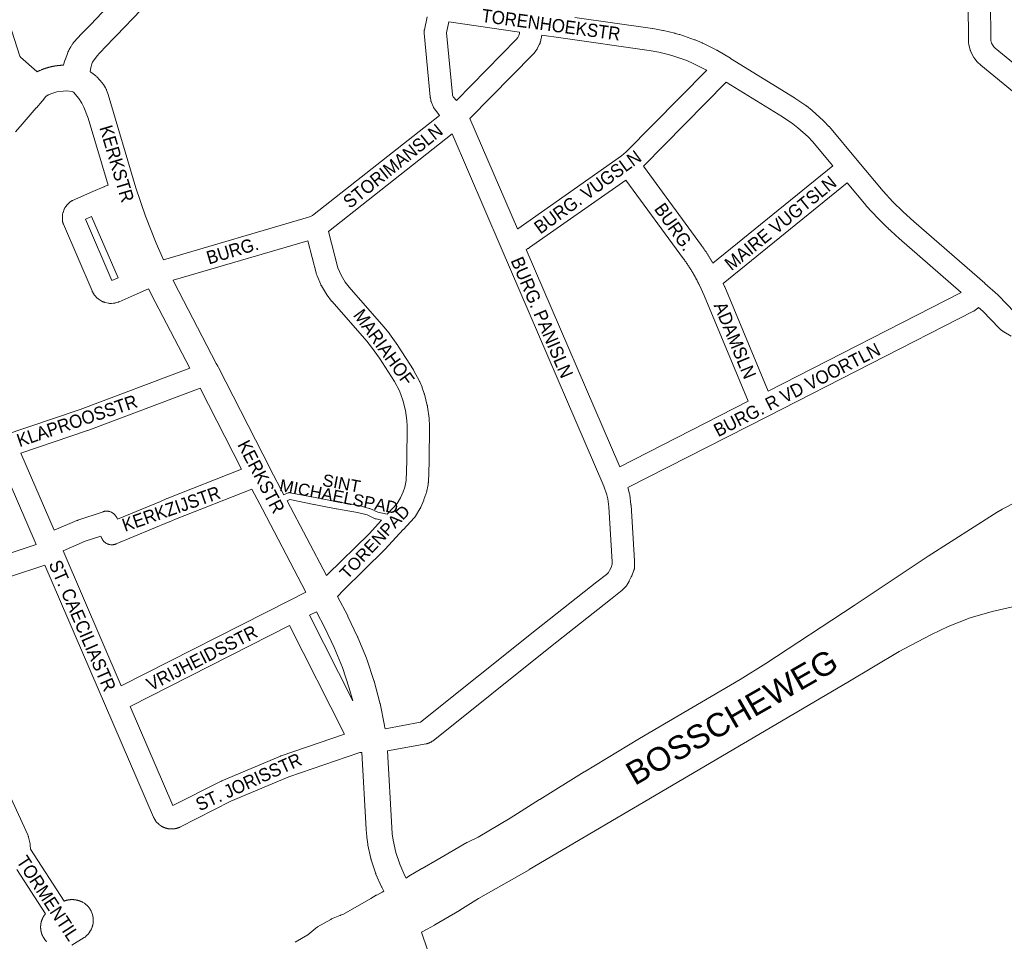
# Model space of a CAD drawing. Header units: metres. Extents: x 123819 to 142731, y 393440 to 405763.
# Tile 288 of 346: x 137522 to 138096, y 398385 to 398923. Entities that reach past the tile are written whole.
import ezdxf
from ezdxf.enums import TextEntityAlignment as Align

# ---------------------------------------------------------------- set-up
doc = ezdxf.new("R2010")
doc.units = ezdxf.units.M
doc.header["$MEASUREMENT"] = 0
for name, color, linetype, lineweight in [('gs-anno-wegen algemeen tekst', 7, 'Continuous', 0), ('gs-knt-aanvullende hoofdweg', 7, 'Continuous', 0), ('gs-knt-hoofdweg', 7, 'Continuous', 0), ('gs-knt-paden', 7, 'Continuous', 0), ('gs-knt-wegen algemeen', 7, 'Continuous', 0)]:
    doc.layers.add(name, color=color, linetype=linetype, lineweight=lineweight)
doc.styles.add('Style-Arial', font='arial.ttf')

msp = doc.modelspace()

# ---------------------------------------------------------------- linework, layer by layer
at = {"layer": 'gs-knt-aanvullende hoofdweg', "color": 7, "linetype": 'Continuous', "flags": 128}
for points in [[(137644.09, 398983.58), (137606.85, 398943.78), (137605.71, 398942.53), (137592.63, 398928.24), (137592.63, 398928.23), (137592.52, 398928.12), (137578.37, 398913.3), (137578.2, 398913.12), (137576.65, 398911.6), (137568.46, 398903.1), (137567.07, 398901.51), (137564.45, 398897.72), (137563.93, 398896.76), (137563.43, 398894.41), (137562.97, 398892.26)], [(137547.39, 398895.99), (137547.48, 398896.29), (137548.34, 398898.7), (137548.56, 398899.3), (137548.59, 398899.41), (137548.66, 398899.58), (137549.87, 398902.83), (137549.91, 398902.99), (137549.92, 398903.05), (137550, 398903.32), (137550.02, 398903.38), (137550.04, 398903.42), (137550.07, 398903.51), (137550.11, 398903.64), (137550.14, 398903.73), (137550.17, 398903.8), (137550.2, 398903.86), (137550.23, 398903.95), (137550.28, 398904.07), (137550.32, 398904.16), (137550.34, 398904.21), (137550.37, 398904.26), (137550.49, 398904.52), (137550.52, 398904.57), (137550.62, 398904.75), (137550.77, 398905.05), (137551.68, 398906.76), (137551.89, 398907.11), (137552.11, 398907.46), (137552.35, 398907.79), (137552.47, 398907.95), (137552.69, 398908.33), (137552.86, 398908.61), (137552.91, 398908.68), (137553.05, 398908.89), (137553.1, 398908.96), (137553.14, 398909.02), (137553.18, 398909.07), (137553.24, 398909.15), (137553.34, 398909.28), (137553.4, 398909.34), (137553.42, 398909.37), (137553.45, 398909.41), (137553.66, 398909.65), (137557.7, 398914.03), (137557.83, 398914.17), (137557.96, 398914.3), (137563.23, 398919.47), (137600.35, 398959)], [(137532.09, 398892.18), (137532.11, 398892.19), (137532.74, 398892.48), (137532.89, 398892.56), (137533.05, 398892.63), (137533.09, 398892.65), (137533.2, 398892.7), (137533.28, 398892.73), (137533.36, 398892.77), (137533.47, 398892.82), (137533.51, 398892.84), (137533.65, 398892.9), (137533.67, 398892.91), (137533.83, 398892.98), (137534.3, 398893.19), (137534.59, 398893.31), (137534.62, 398893.33), (137534.88, 398893.42), (137534.95, 398893.45), (137535.25, 398893.56), (137535.41, 398893.62), (137535.52, 398893.66), (137535.57, 398893.68), (137535.68, 398893.73), (137535.72, 398893.74), (137535.84, 398893.79), (137535.88, 398893.8), (137536.01, 398893.85), (137536.05, 398893.86), (137536.17, 398893.91), (137536.21, 398893.92), (137536.34, 398893.96), (137536.37, 398893.97), (137536.5, 398894.02), (137536.53, 398894.03), (137536.67, 398894.08), (137536.69, 398894.08), (137536.83, 398894.13), (137536.85, 398894.14), (137537, 398894.19), (137537.01, 398894.19), (137537.17, 398894.24), (137537.17, 398894.24), (137537.33, 398894.29), (137537.34, 398894.3), (137537.5, 398894.35), (137537.66, 398894.4), (137537.66, 398894.4), (137537.83, 398894.45), (137537.83, 398894.45), (137537.99, 398894.5), (137538, 398894.5), (137538.15, 398894.55), (137538.17, 398894.55), (137538.32, 398894.59), (137538.33, 398894.6), (137538.48, 398894.64), (137538.5, 398894.65), (137538.64, 398894.69), (137538.67, 398894.69), (137538.81, 398894.73), (137538.84, 398894.74), (137538.97, 398894.77), (137539.01, 398894.78), (137539.14, 398894.82), (137539.18, 398894.83), (137539.3, 398894.86), (137539.35, 398894.87), (137539.47, 398894.9), (137539.51, 398894.91), (137539.63, 398894.94), (137539.68, 398894.96), (137539.8, 398894.98), (137539.85, 398895), (137539.97, 398895.02), (137540.02, 398895.04), (137540.13, 398895.06), (137540.19, 398895.08), (137540.29, 398895.1), (137540.3, 398895.1), (137540.3, 398895.1), (137540.36, 398895.12), (137540.37, 398895.12), (137540.46, 398895.14), (137540.51, 398895.15), (137540.63, 398895.18), (137540.76, 398895.2), (137540.8, 398895.21), (137540.88, 398895.23), (137540.96, 398895.25), (137541, 398895.25), (137541.13, 398895.28), (137541.13, 398895.28), (137541.25, 398895.3), (137541.3, 398895.31), (137541.37, 398895.33), (137541.47, 398895.35), (137541.5, 398895.35), (137541.62, 398895.38), (137541.63, 398895.38), (137541.75, 398895.4), (137541.8, 398895.41), (137541.87, 398895.42), (137541.97, 398895.44), (137542, 398895.45), (137542.12, 398895.47), (137542.14, 398895.47), (137542.25, 398895.49), (137542.3, 398895.5), (137542.37, 398895.51), (137542.47, 398895.53), (137542.5, 398895.53), (137542.62, 398895.55), (137542.64, 398895.55), (137542.75, 398895.57), (137542.81, 398895.58), (137542.87, 398895.59), (137542.98, 398895.61), (137543, 398895.61), (137543.12, 398895.63), (137543.15, 398895.63), (137543.25, 398895.64), (137543.32, 398895.65), (137543.37, 398895.66), (137543.49, 398895.68), (137543.5, 398895.68), (137543.62, 398895.7), (137543.65, 398895.7), (137543.75, 398895.71), (137543.82, 398895.72), (137543.87, 398895.73), (137543.99, 398895.74), (137544, 398895.74), (137544.12, 398895.76), (137544.16, 398895.76), (137544.25, 398895.77), (137544.33, 398895.78), (137544.38, 398895.79), (137544.5, 398895.8), (137544.63, 398895.81), (137544.67, 398895.82), (137544.75, 398895.83), (137544.84, 398895.84), (137544.88, 398895.84), (137545.01, 398895.85), (137545.01, 398895.85), (137545.13, 398895.86), (137545.18, 398895.87), (137545.26, 398895.87), (137545.35, 398895.88), (137545.38, 398895.88), (137545.51, 398895.89), (137545.52, 398895.9), (137545.64, 398895.9), (137545.69, 398895.91), (137545.76, 398895.91), (137545.86, 398895.92), (137545.89, 398895.92), (137546.01, 398895.93), (137546.03, 398895.93), (137546.14, 398895.94), (137546.2, 398895.94), (137546.27, 398895.95), (137546.37, 398895.95), (137546.39, 398895.95), (137546.52, 398895.96), (137546.54, 398895.96), (137546.65, 398895.97), (137546.71, 398895.97), (137546.77, 398895.97), (137546.88, 398895.98), (137546.9, 398895.98), (137547.02, 398895.98), (137547.05, 398895.98), (137547.15, 398895.99), (137547.22, 398895.99), (137547.28, 398895.99), (137547.39, 398895.99)], [(137562.97, 398892.26), (137563.04, 398892.22), (137563.08, 398892.19), (137563.12, 398892.17), (137563.36, 398892.02), (137563.41, 398891.98), (137563.68, 398891.8), (137563.7, 398891.78), (137563.98, 398891.57), (137566.32, 398889.7), (137566.61, 398889.46), (137566.88, 398889.2), (137567.14, 398888.93), (137568.45, 398887.51), (137568.6, 398887.35), (137568.6, 398887.35), (137568.6, 398887.35)], [(137568.6, 398887.35), (137570, 398885.73), (137570.26, 398885.42), (137570.5, 398885.09), (137570.73, 398884.75), (137571.95, 398882.76), (137572.15, 398882.43), (137572.32, 398882.09), (137572.48, 398881.74), (137572.62, 398881.39), (137573.33, 398879.43), (137573.48, 398879), (137589.7, 398824.47), (137589.71, 398824.46), (137595.4, 398807.91), (137601.49, 398792.27), (137605.8, 398782.54)], [(137552.6, 398880.59), (137552.53, 398880.6), (137549.28, 398880.95), (137547.33, 398880.94), (137543.66, 398880.44), (137540.1, 398879.33), (137540.08, 398879.32), (137540.07, 398879.31), (137538.92, 398878.79), (137538.92, 398878.79), (137538.84, 398878.75), (137538.77, 398878.71), (137538.75, 398878.7), (137538.66, 398878.66), (137538.61, 398878.63), (137537.14, 398877.75), (137535.2, 398875.29), (137535.02, 398875.07), (137531.71, 398871.17), (137531.63, 398871.08), (137523.31, 398861.6), (137519.56, 398857.15)], [(137573.55, 398826.01), (137561.79, 398865.03), (137559.29, 398871.43), (137558.19, 398873.92), (137556.47, 398876.59), (137553.35, 398880.27), (137552.93, 398880.46), (137552.6, 398880.59)], [(137611.38, 398770.61), (137612.03, 398769.28), (137636.53, 398722.14), (137636.54, 398722.12), (137637.4, 398720.48), (137637.42, 398720.44), (137637.8, 398719.68), (137637.81, 398719.67), (137637.82, 398719.64), (137668, 398660.73), (137668.02, 398660.7), (137675.96, 398645.55)], [(137621.06, 398719.32), (137598.65, 398762.44), (137598.56, 398762.63), (137597.13, 398765.57)], [(137651.32, 398660.36), (137627.08, 398707.68)], [(137688.87, 398588.79), (137663.47, 398637.02), (137663.47, 398637.02), (137657.31, 398648.72)], [(137677.83, 398641.98), (137700.82, 398598.37)], [(137707.24, 398586.16), (137713.21, 398574.9), (137713.35, 398574.61), (137719, 398562.76), (137719.09, 398562.56), (137719.18, 398562.34), (137724.09, 398550.17), (137724.17, 398549.96), (137724.25, 398549.74), (137728.41, 398537.3), (137728.48, 398537.08), (137728.54, 398536.86), (137731.94, 398524.18), (137731.99, 398523.96), (137732.04, 398523.73), (137734.66, 398510.87), (137734.69, 398510.69), (137734.72, 398510.53), (137734.72, 398510.51), (137734.94, 398509.1)], [(137716.09, 398525.28), (137714.09, 398532.75), (137710.08, 398544.77), (137705.34, 398556.51), (137699.86, 398568.01), (137694.95, 398577.28)], [(137734.32, 398414.35), (137733.22, 398416.33), (137733.06, 398416.63), (137732.92, 398416.94), (137729.67, 398424.31), (137729.58, 398424.54), (137729.54, 398424.62), (137729.53, 398424.65), (137729.49, 398424.77), (137729.41, 398425.01), (137726.91, 398432.66), (137726.83, 398432.9), (137726.81, 398432.98), (137726.8, 398433.02), (137726.79, 398433.06), (137726.77, 398433.14), (137726.71, 398433.38), (137724.98, 398441.24), (137724.93, 398441.52), (137724.89, 398441.79), (137724.32, 398445.78), (137724.29, 398445.97), (137724.27, 398446.15), (137723.9, 398450.16), (137723.88, 398450.43), (137721.35, 398495.24)], [(137736.35, 398496.12), (137738.87, 398451.41), (137739.21, 398447.72), (137739.72, 398444.19), (137741.3, 398436.97), (137743.57, 398430.02), (137746.53, 398423.31), (137747.23, 398422.03)]]:
    msp.add_lwpolyline(points, dxfattribs=at)
at = {"layer": 'gs-knt-hoofdweg', "color": 7, "linetype": 'Continuous', "flags": 128}
for points in [[(137747.23, 398422.03), (137748.91, 398423.02), (137756.37, 398427.51), (137756.53, 398427.6), (137765.38, 398432.6), (137782.69, 398442.65), (137782.93, 398442.79), (137783.17, 398442.91), (137789.26, 398445.8), (137807.89, 398456.97), (137825.11, 398467.87), (137825.19, 398467.91), (137851.14, 398483.87), (137851.18, 398483.9), (137883.31, 398503.29), (137883.37, 398503.33), (137941.96, 398537.81), (137956.97, 398547.18), (138008.56, 398580.94), (138051.6, 398609.63), (138051.7, 398609.69), (138091.86, 398635.43), (138092.02, 398635.53), (138092.18, 398635.62), (138094.62, 398636.99), (138094.82, 398637.1), (138110.69, 398645.31)], [(138151.68, 398574.86), (138130.34, 398581.7), (138119.98, 398583.04), (138113.78, 398582.47), (138101.74, 398580.37), (138088.88, 398577.4), (138076.17, 398573.69), (138063.32, 398568.77), (138053.62, 398564.08), (138041.33, 398557.6), (138034.79, 398554.02), (138004.82, 398536.22), (138004.8, 398536.21), (137819.06, 398426.92), (137818.97, 398426.86), (137789.42, 398410.1), (137778.58, 398403.24), (137778.38, 398403.12), (137763.93, 398394.67), (137763.76, 398394.57), (137759.48, 398392.24), (137756.29, 398390.5)], [(137682.65, 398384.65), (137689.97, 398388.88), (137692.37, 398390.91), (137694.68, 398392.86), (137694.9, 398393.04), (137695.14, 398393.22), (137695.38, 398393.38), (137695.63, 398393.53), (137703.27, 398397.93), (137703.49, 398398.05), (137703.72, 398398.17), (137703.96, 398398.27), (137704.63, 398398.56), (137704.7, 398398.59), (137708.68, 398400.24), (137708.71, 398400.25), (137708.98, 398400.35), (137709.01, 398400.36), (137710.8, 398401), (137726.66, 398410.16), (137726.67, 398410.16), (137729.77, 398411.94), (137729.92, 398412.03), (137730.08, 398412.11), (137733.34, 398413.76), (137734.32, 398414.35)]]:
    msp.add_lwpolyline(points, dxfattribs=at)
at = {"layer": 'gs-knt-paden', "color": 7, "linetype": 'Continuous', "flags": 128}
for points in [[(137675.96, 398645.55), (137678.53, 398646.61), (137678.62, 398646.65), (137678.71, 398646.68), (137678.81, 398646.7), (137678.9, 398646.73), (137679, 398646.74), (137679.1, 398646.75), (137679.19, 398646.76), (137679.29, 398646.76), (137679.39, 398646.76), (137679.49, 398646.75), (137679.59, 398646.74), (137679.68, 398646.73), (137694.31, 398643.83), (137698.4, 398643.08)], [(137732.97, 398630.75), (137729.73, 398631.4), (137729.64, 398631.42), (137729.55, 398631.45), (137729.45, 398631.47), (137729.36, 398631.51), (137729.28, 398631.55), (137724.55, 398633.75), (137718.97, 398635.25), (137706.6, 398637.35), (137706.54, 398637.36), (137697.62, 398639.13), (137693.57, 398639.88), (137693.54, 398639.88), (137679.5, 398642.66), (137677.83, 398641.98)], [(137698.4, 398643.08), (137707.3, 398641.3), (137719.74, 398639.2), (137719.84, 398639.18), (137719.93, 398639.16), (137725.76, 398637.58), (137725.84, 398637.56), (137725.93, 398637.53), (137726.01, 398637.5), (137726.08, 398637.46), (137730.75, 398635.29), (137736.17, 398634.22)]]:
    msp.add_lwpolyline(points, dxfattribs=at)
at = {"layer": 'gs-knt-wegen algemeen', "color": 7, "linetype": 'Continuous', "flags": 128}
for points in [[(137486.3, 399017.98), (137487.55, 399011.51), (137489.42, 399005.48), (137511.27, 398934.98), (137522.07, 398901.27), (137522.2, 398901.04), (137522.42, 398900.76), (137531.97, 398892.29), (137532.09, 398892.18)], [(138173.43, 398821.27), (138082.26, 398896.04), (138082.09, 398896.19), (138081.92, 398896.34), (138080.58, 398897.61), (138080.38, 398897.81), (138080.18, 398898.02), (138080, 398898.23), (138078.97, 398899.5), (138078.79, 398899.73), (138078.61, 398899.98), (138078.45, 398900.23), (138078.3, 398900.49), (138076.75, 398903.34), (138076.63, 398903.58), (138076.52, 398903.82), (138076.41, 398904.07), (138076.32, 398904.32), (138076.24, 398904.57), (138076.17, 398904.83), (138075.35, 398907.97), (138075.28, 398908.28), (138075.22, 398908.59), (138075.18, 398908.91), (138075.16, 398909.23), (138075.15, 398909.54), (138074.54, 398979.98)], [(138087.56, 398980.49), (138088.16, 398910.46), (138088.57, 398908.86), (138089.45, 398907.25), (138089.83, 398906.78), (138090.7, 398905.96), (138181.76, 398831.28)], [(137766.76, 398866.67), (137763.92, 398870.32), (137763.75, 398870.55), (137763.58, 398870.79), (137763.43, 398871.04), (137763.29, 398871.29), (137763.16, 398871.55), (137763.05, 398871.82), (137762.02, 398874.29), (137761.91, 398874.56), (137761.82, 398874.83), (137761.74, 398875.11), (137761.67, 398875.4), (137761.62, 398875.68), (137761.39, 398877.01), (137761.35, 398877.25), (137761.32, 398877.49), (137757.8, 398914.69), (137757.78, 398914.97), (137757.77, 398915.25), (137757.78, 398915.54), (137757.79, 398915.82), (137757.82, 398916.11), (137757.86, 398916.39), (137757.92, 398916.67), (137759.52, 398924.11)], [(137845.66, 398923.84), (137890.87, 398917.35), (137891.06, 398917.32), (137896.93, 398916.3), (137897.14, 398916.26), (137897.35, 398916.21), (137903.95, 398914.62), (137904.14, 398914.57), (137906.35, 398913.97), (137906.55, 398913.91), (137906.75, 398913.84), (137915.33, 398910.88), (137915.53, 398910.8), (137915.73, 398910.72), (137919.92, 398908.96), (137920.11, 398908.87), (137920.31, 398908.78), (137928.42, 398904.71), (137928.64, 398904.59), (137928.86, 398904.47), (137936.28, 398900), (137936.35, 398899.96), (137973.68, 398876.92), (137973.92, 398876.76), (137980.25, 398872.47), (137980.42, 398872.34), (137980.6, 398872.21), (137983.9, 398869.63), (137984.08, 398869.48), (137984.26, 398869.33), (137990.48, 398863.7), (137990.65, 398863.54), (137990.82, 398863.37), (137993.72, 398860.34), (137993.87, 398860.18), (137994.01, 398860.02), (138010.25, 398840.59), (138025.31, 398822.59), (138031.03, 398816.41), (138037, 398810.49), (138043.23, 398804.83), (138084.66, 398768.8), (138084.72, 398768.75), (138092.25, 398762.04), (138092.43, 398761.87), (138092.6, 398761.7), (138101.97, 398752.02)], [(137772.22, 398921.22), (137770.86, 398914.91), (137774.26, 398878.97), (137774.32, 398878.61), (137774.73, 398877.62), (137776.53, 398875.32)], [(137813.4, 398915.31), (137772.22, 398921.22)], [(137776.53, 398875.32), (137811.7, 398911.18), (137812.42, 398912.1), (137813.05, 398913.35), (137813.29, 398914.4), (137813.4, 398915.31)], [(137826.29, 398913.46), (137826.16, 398912.45), (137826.12, 398912.14), (137826.05, 398911.83), (137825.57, 398909.68), (137825.5, 398909.42), (137825.43, 398909.17), (137825.34, 398908.91), (137825.25, 398908.66), (137825.14, 398908.42), (137825.03, 398908.18), (137823.75, 398905.66), (137823.6, 398905.39), (137823.44, 398905.12), (137823.27, 398904.87), (137823.09, 398904.62), (137821.76, 398902.9), (137821.6, 398902.71), (137821.43, 398902.52), (137821.26, 398902.33), (137821.26, 398902.33), (137821.26, 398902.33), (137784.48, 398864.84)], [(137922.48, 398893.11), (137922.36, 398893.18), (137914.66, 398897.04), (137910.88, 398898.64), (137902.7, 398901.46), (137900.8, 398901.99), (137894.5, 398903.51), (137888.93, 398904.47), (137837.44, 398911.86), (137826.29, 398913.46)], [(137812.15, 398800.58), (137812.29, 398800.64), (137872.89, 398843.16), (137875.54, 398845.51), (137922.48, 398893.11)], [(137933.92, 398886.16), (137885.62, 398837.18)], [(137996.02, 398837.31), (137984.16, 398851.5), (137981.57, 398854.2), (137975.7, 398859.51), (137972.75, 398861.82), (137966.72, 398865.91), (137933.92, 398886.16)], [(137605.8, 398782.54), (137690.39, 398807.38), (137691.8, 398807.91), (137692.61, 398808.34), (137693.63, 398809.05), (137766.76, 398866.67)], [(137784.48, 398864.84), (137812.15, 398800.58)], [(137774.15, 398855.92), (137701.97, 398799.04)], [(137734.94, 398509.1), (137755.62, 398512.88), (137823.33, 398566.96), (137858.35, 398594.76), (137858.44, 398594.83), (137864.03, 398599.11), (137865.18, 398600.26), (137865.85, 398601.35), (137866.74, 398603.11), (137867.46, 398605.01), (137867.46, 398606.37), (137865.39, 398638.41), (137864.81, 398643.2), (137864.22, 398645.51), (137862.54, 398650.6), (137802.76, 398789.45), (137774.15, 398855.92)], [(137885.62, 398837.18), (137919.49, 398790.81), (137919.71, 398790.51), (137919.93, 398790.2), (137920.16, 398789.89), (137920.38, 398789.58), (137920.6, 398789.27), (137920.82, 398788.95), (137921.03, 398788.64), (137921.25, 398788.33), (137921.47, 398788.01), (137921.68, 398787.7), (137921.9, 398787.39), (137922.11, 398787.07), (137922.32, 398786.75), (137922.53, 398786.43), (137922.74, 398786.12), (137922.95, 398785.8), (137923.16, 398785.48), (137923.37, 398785.16), (137923.57, 398784.84), (137923.78, 398784.52), (137923.98, 398784.19), (137924.18, 398783.87), (137924.38, 398783.55), (137924.59, 398783.22), (137924.78, 398782.9), (137924.98, 398782.57), (137925.18, 398782.25), (137925.38, 398781.92), (137925.57, 398781.59), (137925.77, 398781.27), (137925.96, 398780.94), (137926.15, 398780.62)], [(137926.15, 398780.62), (137996.02, 398837.31)], [(137597.13, 398765.57), (137590.5, 398762.66), (137579.97, 398758.08), (137579.73, 398757.98), (137579.49, 398757.89), (137579.24, 398757.81), (137577.99, 398757.44), (137577.72, 398757.36), (137577.45, 398757.3), (137577.17, 398757.25), (137576.9, 398757.21), (137576.62, 398757.18), (137575.57, 398757.1), (137575.26, 398757.09), (137574.95, 398757.08), (137574.64, 398757.1), (137574.33, 398757.13), (137574.02, 398757.17), (137573.72, 398757.23), (137571.68, 398757.66), (137571.38, 398757.73), (137571.08, 398757.82), (137570.79, 398757.92), (137570.5, 398758.03), (137570.21, 398758.16), (137569.94, 398758.3), (137569.67, 398758.46), (137569.41, 398758.62), (137567.68, 398759.79), (137567.42, 398759.97), (137567.18, 398760.16), (137566.94, 398760.36), (137566.72, 398760.57), (137566.5, 398760.8), (137566.3, 398761.03), (137565.63, 398761.84), (137565.44, 398762.08), (137565.26, 398762.33), (137565.09, 398762.59), (137564.93, 398762.86), (137564.43, 398763.78), (137564.28, 398764.06), (137564.15, 398764.35), (137547.43, 398803.3), (137547.32, 398803.58), (137547.22, 398803.86), (137547.14, 398804.15), (137547.06, 398804.44), (137547, 398804.74), (137546.96, 398805.03), (137546.93, 398805.33), (137546.91, 398805.63), (137546.84, 398807.62), (137546.83, 398807.91), (137546.84, 398808.2), (137546.86, 398808.48), (137546.9, 398808.77), (137546.94, 398809.06), (137547, 398809.34), (137547.08, 398809.62), (137547.16, 398809.9), (137547.26, 398810.17), (137547.96, 398812.03), (137548.07, 398812.29), (137548.19, 398812.56), (137548.32, 398812.82), (137548.47, 398813.07), (137548.62, 398813.31), (137548.79, 398813.55), (137548.96, 398813.78), (137549.15, 398814), (137549.34, 398814.21), (137550.72, 398815.65), (137550.94, 398815.88), (137551.18, 398816.09), (137551.43, 398816.29), (137551.69, 398816.48), (137551.95, 398816.66), (137552.23, 398816.82), (137552.51, 398816.97), (137552.8, 398817.11), (137564.55, 398822.29), (137564.58, 398822.3), (137564.6, 398822.31), (137570.93, 398825.04), (137571.11, 398825.11), (137571.28, 398825.18), (137573.55, 398826.01)], [(137875.43, 398829.05), (137819.22, 398789.6), (137819, 398789.45), (137818.77, 398789.31), (137818.54, 398789.18), (137818.3, 398789.06), (137818.06, 398788.95), (137817.3, 398788.62)], [(137946.64, 398700.04), (137921.01, 398761.71), (137918.24, 398767.82), (137918.12, 398768.07), (137917.99, 398768.32), (137917.87, 398768.57), (137917.74, 398768.82), (137917.61, 398769.07), (137917.49, 398769.32), (137917.36, 398769.57), (137917.23, 398769.82), (137917.1, 398770.07), (137916.97, 398770.31), (137916.84, 398770.56), (137916.71, 398770.81), (137916.58, 398771.06), (137916.44, 398771.3), (137916.31, 398771.55), (137916.18, 398771.79), (137916.04, 398772.04), (137915.9, 398772.28), (137915.77, 398772.53), (137915.63, 398772.77), (137915.49, 398773.02), (137915.36, 398773.26), (137915.22, 398773.51), (137915.08, 398773.75), (137914.94, 398773.99), (137914.8, 398774.23), (137914.66, 398774.47), (137914.51, 398774.72), (137914.37, 398774.96), (137914.23, 398775.2), (137914.08, 398775.44), (137913.94, 398775.68), (137913.79, 398775.92), (137913.65, 398776.16), (137913.5, 398776.39), (137913.35, 398776.63), (137913.2, 398776.87), (137913.06, 398777.11), (137912.91, 398777.35), (137912.76, 398777.58), (137912.61, 398777.82), (137912.46, 398778.05), (137912.3, 398778.29), (137912.15, 398778.52), (137912, 398778.76), (137911.85, 398778.99), (137911.69, 398779.23), (137911.54, 398779.46), (137911.38, 398779.69), (137911.22, 398779.93), (137911.07, 398780.16), (137910.91, 398780.39), (137910.75, 398780.62), (137910.59, 398780.85), (137910.43, 398781.08), (137910.27, 398781.31), (137910.11, 398781.54), (137909.95, 398781.77), (137909.79, 398782), (137909.63, 398782.23), (137909.46, 398782.45), (137909.3, 398782.68), (137909.14, 398782.91), (137908.97, 398783.14), (137875.43, 398829.05)], [(138004.38, 398827.32), (137932.13, 398768.71)], [(138070.93, 398763.49), (138034.69, 398795.01), (138034.26, 398795.38), (138033.84, 398795.75), (138033.42, 398796.12), (138033, 398796.49), (138032.58, 398796.87), (138032.16, 398797.24), (138031.74, 398797.62), (138031.33, 398797.99), (138030.91, 398798.37), (138030.49, 398798.75), (138030.08, 398799.13), (138029.67, 398799.52), (138029.26, 398799.9), (138028.85, 398800.28), (138028.44, 398800.67), (138028.02, 398801.07), (138027.61, 398801.46), (138027.2, 398801.84), (138026.8, 398802.23), (138026.39, 398802.62), (138025.99, 398803.02), (138025.59, 398803.41), (138025.19, 398803.8), (138024.79, 398804.2), (138024.39, 398804.6), (138023.99, 398804.99), (138023.6, 398805.39), (138023.2, 398805.79), (138022.81, 398806.19), (138022.41, 398806.6), (138022.02, 398807), (138021.63, 398807.4), (138021.61, 398807.43), (138021.22, 398807.83), (138020.83, 398808.24), (138020.44, 398808.65), (138020.05, 398809.05), (138019.67, 398809.46), (138019.28, 398809.87), (138018.9, 398810.28), (138018.52, 398810.7), (138018.14, 398811.11), (138017.76, 398811.52), (138017.38, 398811.94), (138017, 398812.36), (138016.62, 398812.77), (138016.25, 398813.19), (138015.87, 398813.61), (138015.5, 398814.03), (138015.39, 398814.17), (138004.38, 398827.32)], [(137560.35, 398806.21), (137575.71, 398770.42), (137579.34, 398772), (137563.81, 398807.73), (137560.35, 398806.21)], [(137701.97, 398799.04), (137707.52, 398777.84), (137709.31, 398773.54), (137711.72, 398769.5), (137713.96, 398766.65), (137734.19, 398743.49), (137734.31, 398743.36), (137737.34, 398739.7), (137737.49, 398739.51), (137737.63, 398739.31), (137742.48, 398732.47), (137742.65, 398732.21), (137751.56, 398718.27), (137751.7, 398718.04), (137751.83, 398717.8), (137754.98, 398711.83), (137755.11, 398711.57), (137755.22, 398711.31), (137756.52, 398708.19), (137756.6, 398708.01), (137756.66, 398707.83), (137757.78, 398704.65), (137757.87, 398704.37), (137757.94, 398704.09), (137759.6, 398697.56), (137759.65, 398697.3), (137759.7, 398697.05), (137759.74, 398696.8), (137760.61, 398690.11), (137760.64, 398689.82), (137760.66, 398689.53), (137760.79, 398686.16), (137760.8, 398685.88), (137760.73, 398665.03), (137760.72, 398664.78), (137760.21, 398652.66), (137760.19, 398652.39), (137760.16, 398652.12), (137760.13, 398651.85), (137760.07, 398651.58), (137759.06, 398646.79), (137758.99, 398646.51), (137758.91, 398646.22), (137758.82, 398645.94), (137757.65, 398642.72), (137757.6, 398642.57), (137757.54, 398642.41), (137755.77, 398638.21), (137755.68, 398637.99), (137755.57, 398637.77), (137755.46, 398637.56), (137755.34, 398637.35), (137752.76, 398633.1), (137752.61, 398632.87), (137752.46, 398632.65), (137752.3, 398632.44), (137752.13, 398632.23), (137751.95, 398632.03), (137745.65, 398625.3)], [(137689.92, 398793.67), (137611.38, 398770.61)], [(137736.17, 398634.22), (137741.98, 398640.43), (137743.95, 398643.69), (137745.46, 398647.29), (137746.42, 398649.93), (137747.22, 398653.75), (137747.71, 398665.2), (137747.78, 398685.78), (137747.66, 398688.72), (137746.88, 398694.74), (137745.39, 398700.62), (137744.44, 398703.35), (137743.32, 398706.02), (137740.44, 398711.49), (137731.77, 398725.07), (137727.15, 398731.58), (137724.33, 398734.99), (137704.04, 398758.21), (137703.92, 398758.35), (137703.81, 398758.48), (137701.22, 398761.8), (137701.06, 398762.02), (137700.9, 398762.24), (137700.76, 398762.47), (137697.89, 398767.26), (137697.74, 398767.53), (137697.6, 398767.81), (137697.47, 398768.1), (137695.33, 398773.25), (137695.22, 398773.53), (137695.12, 398773.82), (137695.04, 398774.11), (137689.92, 398793.67)], [(137817.3, 398788.62), (137871.87, 398661.87)], [(137932.13, 398768.71), (137932.91, 398766.99), (137932.99, 398766.81), (137958.27, 398705.98)], [(137958.27, 398705.98), (138070.93, 398763.49)], [(138080.95, 398754.67), (138080.76, 398754.51), (138080.52, 398754.31), (138079.02, 398753.14), (138078.77, 398752.95), (138078.51, 398752.78), (138078.25, 398752.62), (138077.97, 398752.47), (137957.92, 398691.18), (137876.56, 398649.65)], [(138100.06, 398738.04), (138095.81, 398740.43), (138095.56, 398740.58), (138095.32, 398740.74), (138095.08, 398740.91), (138093.72, 398741.93), (138093.53, 398742.09), (138093.33, 398742.25), (138093.15, 398742.42), (138092.97, 398742.6), (138083.41, 398752.48), (138080.95, 398754.67)], [(137497.74, 398675.28), (137511.8, 398679.93), (137557.21, 398695.19), (137621.06, 398719.32)], [(137627.08, 398707.68), (137561.7, 398682.97), (137561.48, 398682.89)], [(137871.87, 398661.87), (137946.64, 398700.04)], [(137561.48, 398682.89), (137522.64, 398669.83)], [(137522.64, 398669.83), (137542.06, 398624.79)], [(137531.47, 398616.46), (137510.24, 398665.7)], [(137542.06, 398624.79), (137555.33, 398630.48), (137555.57, 398630.58), (137555.81, 398630.67), (137570.55, 398635.64), (137570.86, 398635.73), (137571.16, 398635.81), (137571.47, 398635.87), (137571.79, 398635.92), (137572.1, 398635.96), (137572.42, 398635.97), (137572.73, 398635.98), (137573.05, 398635.96), (137573.37, 398635.94), (137573.68, 398635.89), (137573.99, 398635.83), (137574.3, 398635.76), (137574.6, 398635.67), (137574.9, 398635.57), (137575.2, 398635.45), (137575.49, 398635.32), (137575.77, 398635.17), (137576.04, 398635.02), (137576.31, 398634.84), (137576.56, 398634.66), (137576.81, 398634.46), (137577.05, 398634.25), (137577.28, 398634.03), (137577.49, 398633.8), (137577.7, 398633.56), (137577.89, 398633.31), (137578.07, 398633.05), (137578.24, 398632.78), (137578.39, 398632.5), (137578.53, 398632.22), (137578.99, 398631.25), (137604.03, 398641.67), (137607.67, 398643.27), (137607.92, 398643.37), (137651.32, 398660.36)], [(137657.31, 398648.72), (137612.79, 398631.3)], [(137876.56, 398649.65), (137876.66, 398649.37), (137876.72, 398649.16), (137876.78, 398648.94), (137877.53, 398646.01), (137877.59, 398645.74), (137877.64, 398645.47), (137877.68, 398645.19), (137878.34, 398639.8), (137878.36, 398639.62), (137878.37, 398639.44), (137880.46, 398607), (137880.47, 398606.79), (137880.48, 398606.58), (137880.48, 398603.82), (137880.47, 398603.52), (137880.45, 398603.23), (137880.42, 398602.94), (137880.37, 398602.64), (137880.31, 398602.36), (137880.24, 398602.07), (137880.15, 398601.79), (137880.06, 398601.51), (137878.8, 398598.18), (137878.71, 398597.97), (137878.62, 398597.77), (137878.52, 398597.56), (137877.35, 398595.23), (137877.21, 398594.97), (137877.06, 398594.72), (137875.84, 398592.75), (137875.68, 398592.5), (137875.5, 398592.26), (137875.32, 398592.03), (137875.12, 398591.81), (137874.92, 398591.59), (137872.94, 398589.61), (137872.73, 398589.41), (137872.51, 398589.21), (137872.29, 398589.03), (137866.4, 398584.53), (137831.45, 398556.78), (137762.94, 398502.07), (137762.72, 398501.9), (137762.5, 398501.74), (137762.27, 398501.6), (137762.04, 398501.46), (137761.79, 398501.33), (137761.55, 398501.22), (137760.45, 398500.72), (137760.16, 398500.6), (137759.86, 398500.49), (137759.56, 398500.4), (137759.26, 398500.32), (137758.95, 398500.26), (137736.35, 398496.12)], [(137612.79, 398631.3), (137609.22, 398629.73), (137609.1, 398629.67), (137578.22, 398616.83), (137577.93, 398616.72), (137577.64, 398616.62), (137577.34, 398616.54), (137577.04, 398616.47), (137576.73, 398616.41), (137576.42, 398616.37), (137576.11, 398616.34), (137575.8, 398616.33), (137575.49, 398616.34), (137575.18, 398616.36), (137574.87, 398616.39), (137574.56, 398616.44), (137574.26, 398616.5), (137573.96, 398616.58), (137573.66, 398616.67), (137573.37, 398616.77), (137573.08, 398616.89), (137572.8, 398617.03), (137572.53, 398617.17), (137572.26, 398617.33), (137572, 398617.5), (137571.75, 398617.69), (137571.51, 398617.88), (137571.27, 398618.09), (137571.05, 398618.31), (137570.84, 398618.54), (137570.64, 398618.77), (137570.45, 398619.02), (137570.28, 398619.28), (137570.11, 398619.54), (137569.96, 398619.81), (137569.82, 398620.09), (137569.19, 398621.44), (137560.22, 398618.41), (137547.21, 398612.83)], [(137700.82, 398598.37), (137701.26, 398598.85), (137701.46, 398599.05), (137725.66, 398622.82), (137732.97, 398630.75)], [(137745.65, 398625.29), (137745.64, 398625.28), (137745.62, 398625.26), (137735.12, 398613.87), (137735.01, 398613.76), (137734.89, 398613.64), (137710.69, 398589.86), (137707.24, 398586.16)], [(137745.65, 398625.3), (137745.65, 398625.29)], [(137745.65, 398625.3), (137745.65, 398625.29)], [(137745.65, 398625.3), (137745.65, 398625.3)], [(137745.65, 398625.3), (137745.65, 398625.3)], [(137409.12, 398576.26), (137409.16, 398576.25), (137409.17, 398576.25), (137409.17, 398576.25), (137409.21, 398576.25), (137409.25, 398576.25), (137409.3, 398576.25), (137409.34, 398576.26), (137409.38, 398576.26), (137409.43, 398576.26), (137409.47, 398576.26), (137409.51, 398576.27), (137409.56, 398576.27), (137409.6, 398576.28), (137409.64, 398576.29), (137409.69, 398576.29), (137409.73, 398576.3), (137409.77, 398576.31), (137409.81, 398576.32), (137409.86, 398576.33), (137409.9, 398576.34), (137409.94, 398576.35), (137531.47, 398616.46)], [(137547.21, 398612.83), (137581.19, 398534)], [(137536.64, 398604.46), (137416.26, 398564.73)], [(137602.61, 398453.79), (137601.98, 398454.44), (137601.78, 398454.65), (137601.59, 398454.88), (137601.4, 398455.12), (137601.23, 398455.36), (137601.07, 398455.61), (137600.37, 398456.78), (137600.22, 398457.04), (137600.08, 398457.3), (137599.96, 398457.57), (137571.98, 398522.48), (137536.64, 398604.46)], [(137581.19, 398534), (137679.21, 398583.88), (137688.87, 398588.79)], [(137694.95, 398577.28), (137690.9, 398575.22)], [(137690.9, 398575.22), (137716.09, 398525.28)], [(137679.3, 398569.31), (137586.35, 398522.02)], [(137711.25, 398505.98), (137679.3, 398569.31)], [(137586.35, 398522.02), (137611.27, 398464.22)], [(137493.77, 398518.27), (137526.66, 398447.22), (137526.77, 398446.96), (137526.87, 398446.71), (137526.96, 398446.44), (137527.03, 398446.18), (137527.1, 398445.91), (137528, 398441.92), (137528.05, 398441.64), (137528.09, 398441.37), (137528.13, 398441.09), (137528.15, 398440.82)], [(137611.27, 398464.22), (137639.48, 398478.47), (137639.67, 398478.57), (137639.88, 398478.66), (137674.07, 398493.13), (137674.27, 398493.21), (137674.48, 398493.29), (137711.25, 398505.98)], [(137720.23, 398495.31), (137719.6, 398495.09), (137678.94, 398481.05), (137645.15, 398466.75), (137615.31, 398451.67), (137615.05, 398451.54), (137614.78, 398451.43), (137614.69, 398451.4), (137614.6, 398451.36), (137614.51, 398451.33), (137614.42, 398451.29), (137614.33, 398451.26), (137614.23, 398451.23), (137614.14, 398451.2), (137614.05, 398451.17), (137613.95, 398451.14), (137613.86, 398451.11), (137613.77, 398451.08), (137613.67, 398451.05), (137613.58, 398451.03), (137613.49, 398451), (137613.39, 398450.98), (137613.3, 398450.95), (137613.2, 398450.93), (137613.11, 398450.91), (137613.01, 398450.89), (137612.92, 398450.87), (137612.82, 398450.85), (137612.72, 398450.83), (137612.63, 398450.81), (137612.53, 398450.79), (137612.44, 398450.78), (137612.34, 398450.76), (137612.24, 398450.74), (137612.15, 398450.73), (137612.05, 398450.72), (137611.95, 398450.7), (137611.86, 398450.69), (137611.76, 398450.68), (137611.66, 398450.67), (137611.56, 398450.66), (137611.47, 398450.65), (137611.37, 398450.65), (137611.27, 398450.64), (137611.17, 398450.63), (137611.08, 398450.63), (137610.98, 398450.62), (137610.88, 398450.62), (137610.78, 398450.62), (137610.69, 398450.62), (137610.59, 398450.62), (137610.49, 398450.62), (137610.39, 398450.62), (137610.3, 398450.62), (137610.2, 398450.62), (137610.1, 398450.62), (137610, 398450.63), (137609.91, 398450.63), (137609.81, 398450.64), (137609.71, 398450.64), (137609.61, 398450.65), (137609.52, 398450.66), (137609.42, 398450.67), (137609.32, 398450.68), (137609.22, 398450.69), (137609.13, 398450.7), (137609.03, 398450.71), (137608.93, 398450.73), (137608.84, 398450.74), (137608.74, 398450.76), (137608.64, 398450.77), (137608.55, 398450.79), (137608.45, 398450.8), (137608.36, 398450.82), (137608.26, 398450.84), (137608.16, 398450.86), (137608.07, 398450.88), (137607.97, 398450.9), (137607.88, 398450.92), (137607.78, 398450.95), (137607.69, 398450.97), (137607.59, 398451), (137607.5, 398451.02), (137607.41, 398451.05), (137607.31, 398451.07), (137607.22, 398451.1), (137607.13, 398451.13), (137607.03, 398451.16), (137606.94, 398451.19), (137606.85, 398451.22), (137606.75, 398451.25), (137606.66, 398451.28), (137606.57, 398451.32), (137606.48, 398451.35), (137606.39, 398451.39), (137606.3, 398451.42), (137606.21, 398451.46), (137606.11, 398451.5), (137606.03, 398451.53), (137605.94, 398451.57), (137605.85, 398451.61), (137605.76, 398451.65), (137605.67, 398451.69), (137605.58, 398451.73), (137605.49, 398451.78), (137605.4, 398451.82), (137605.32, 398451.86), (137605.23, 398451.91), (137605.14, 398451.95), (137605.06, 398452), (137604.97, 398452.05), (137604.89, 398452.09), (137604.8, 398452.14), (137604.72, 398452.19), (137604.63, 398452.24), (137604.55, 398452.29), (137604.47, 398452.34), (137604.38, 398452.39), (137604.3, 398452.45), (137604.22, 398452.5), (137604.14, 398452.55), (137604.06, 398452.61), (137603.98, 398452.66), (137603.9, 398452.72), (137603.82, 398452.78), (137603.74, 398452.83), (137603.66, 398452.89), (137603.58, 398452.95), (137603.5, 398453.01), (137603.43, 398453.07), (137603.35, 398453.13), (137603.27, 398453.19), (137603.2, 398453.25), (137603.12, 398453.32), (137603.05, 398453.38), (137602.83, 398453.58), (137602.71, 398453.69), (137602.62, 398453.78)], [(137720.23, 398495.31), (137720.23, 398495.31)], [(137720.23, 398495.31), (137720.23, 398495.31)], [(137721.35, 398495.24), (137720.89, 398495.27), (137720.23, 398495.31)], [(137602.62, 398453.78), (137602.62, 398453.78), (137602.61, 398453.79)], [(137602.62, 398453.78), (137602.62, 398453.78), (137602.61, 398453.79)], [(137602.63, 398453.78), (137602.62, 398453.78), (137602.62, 398453.78)], [(137528.15, 398440.82), (137528.23, 398439.18), (137528.23, 398438.93), (137528.23, 398438.84)], [(137528.23, 398438.84), (137547.79, 398408.52), (137547.91, 398408.57), (137548.03, 398408.62), (137548.15, 398408.66), (137548.27, 398408.71), (137548.4, 398408.75), (137548.52, 398408.79), (137548.64, 398408.83), (137548.77, 398408.87), (137548.89, 398408.91), (137549.02, 398408.95), (137549.14, 398408.98), (137549.27, 398409.02), (137549.4, 398409.05), (137549.52, 398409.08), (137549.65, 398409.11), (137549.78, 398409.14), (137549.91, 398409.17), (137550.03, 398409.19), (137550.16, 398409.22), (137550.29, 398409.24), (137550.42, 398409.26), (137550.55, 398409.29), (137550.68, 398409.31), (137550.81, 398409.32), (137550.94, 398409.34), (137551.07, 398409.36), (137551.2, 398409.37), (137551.33, 398409.38), (137551.46, 398409.4), (137551.59, 398409.41), (137551.72, 398409.42), (137551.85, 398409.42), (137551.98, 398409.43), (137552.11, 398409.44), (137552.24, 398409.44), (137552.37, 398409.44), (137552.5, 398409.44), (137552.63, 398409.44), (137552.76, 398409.44), (137552.89, 398409.44), (137553.02, 398409.43), (137553.15, 398409.43), (137553.29, 398409.42), (137553.42, 398409.41), (137553.55, 398409.4), (137553.68, 398409.39), (137553.81, 398409.38), (137553.94, 398409.37), (137554.07, 398409.35), (137554.2, 398409.34), (137554.33, 398409.32), (137554.45, 398409.3), (137554.58, 398409.28), (137554.71, 398409.26), (137554.84, 398409.23), (137554.97, 398409.21), (137555.1, 398409.18), (137555.23, 398409.16), (137555.35, 398409.13), (137555.48, 398409.1), (137555.61, 398409.07), (137555.73, 398409.04), (137555.86, 398409), (137556.11, 398408.94), (137556.23, 398408.9), (137556.35, 398408.87), (137556.47, 398408.83), (137556.59, 398408.79), (137556.71, 398408.75), (137556.83, 398408.71), (137556.95, 398408.67), (137556.99, 398408.66), (137557.11, 398408.62), (137557.22, 398408.57), (137557.34, 398408.53), (137557.45, 398408.48), (137557.56, 398408.43), (137557.68, 398408.39), (137557.79, 398408.34), (137557.94, 398408.27), (137558.05, 398408.22), (137558.16, 398408.17), (137558.28, 398408.11), (137558.39, 398408.05), (137558.5, 398408), (137558.61, 398407.94), (137558.72, 398407.88), (137558.84, 398407.81), (137559.71, 398407.27), (137560.53, 398406.65), (137561.3, 398405.97), (137561.4, 398405.87), (137561.48, 398405.78), (137561.57, 398405.69), (137561.65, 398405.6), (137561.74, 398405.51), (137561.82, 398405.42), (137561.9, 398405.33), (137561.98, 398405.24), (137562.01, 398405.2), (137562.09, 398405.11), (137562.17, 398405.01), (137562.25, 398404.91), (137562.33, 398404.81), (137562.41, 398404.71), (137562.49, 398404.61), (137562.56, 398404.51), (137562.64, 398404.41), (137562.71, 398404.31), (137562.78, 398404.2), (137562.85, 398404.1), (137562.92, 398403.99), (137562.99, 398403.89), (137563.06, 398403.78), (137563.13, 398403.68), (137563.19, 398403.57), (137563.21, 398403.53), (137563.27, 398403.43), (137563.33, 398403.32), (137563.39, 398403.21), (137563.45, 398403.11), (137563.51, 398403), (137563.57, 398402.89), (137563.62, 398402.78), (137563.69, 398402.65), (137564.1, 398401.71), (137564.42, 398400.73), (137564.66, 398399.73), (137564.82, 398398.72), (137564.88, 398397.69), (137564.86, 398396.66), (137564.75, 398395.64), (137564.55, 398394.64), (137564.51, 398394.49), (137564.48, 398394.37), (137564.45, 398394.25), (137564.41, 398394.13), (137564.38, 398394.01), (137564.34, 398393.89), (137564.3, 398393.77), (137564.26, 398393.65), (137564.21, 398393.49), (137564.15, 398393.34), (137563.77, 398392.38), (137563.66, 398392.12), (137563.54, 398391.86), (137563.41, 398391.61), (137563.26, 398391.36), (137562.72, 398390.48), (137562.57, 398390.24), (137562.4, 398390.01), (137562.23, 398389.78), (137562.04, 398389.56), (137561.85, 398389.35), (137560.77, 398388.25), (137560.55, 398388.02), (137560.31, 398387.81), (137560.06, 398387.61), (137559.81, 398387.43), (137559.54, 398387.25), (137552.42, 398382.82)], [(137528.23, 398438.84), (137528.23, 398438.84), (137528.23, 398438.84)], [(137528.23, 398438.84), (137528.23, 398438.84), (137528.23, 398438.84)], [(137537.63, 398384.91), (137537.42, 398385.15), (137537.22, 398385.4), (137537.03, 398385.66), (137535.8, 398387.44), (137535.63, 398387.69), (137535.47, 398387.96), (137535.33, 398388.23), (137535.2, 398388.51), (137535.15, 398388.63), (137535.1, 398388.75), (137535.05, 398388.87), (137535, 398388.99), (137534.95, 398389.11), (137534.91, 398389.23), (137534.86, 398389.35), (137534.82, 398389.48), (137534.78, 398389.6), (137534.74, 398389.72), (137534.7, 398389.85), (137534.66, 398389.97), (137534.63, 398390.1), (137534.59, 398390.22), (137534.56, 398390.35), (137534.52, 398390.48), (137534.49, 398390.6), (137534.47, 398390.73), (137534.44, 398390.85), (137534.41, 398390.98), (137534.39, 398391.11), (137534.36, 398391.23), (137534.34, 398391.36), (137534.32, 398391.49), (137534.32, 398391.5), (137534.3, 398391.63), (137534.28, 398391.76), (137534.26, 398391.88), (137534.25, 398392.01), (137534.23, 398392.14), (137534.22, 398392.27), (137534.21, 398392.39), (137534.2, 398392.52), (137534.2, 398392.54), (137534.19, 398392.66), (137534.18, 398392.79), (137534.17, 398392.92), (137534.17, 398393.05), (137534.17, 398393.18), (137534.17, 398393.3), (137534.16, 398393.43), (137534.17, 398393.56), (137534.17, 398393.58), (137534.17, 398393.71), (137534.17, 398393.83), (137534.18, 398393.96), (137534.18, 398394.09), (137534.19, 398394.22), (137534.2, 398394.34), (137534.21, 398394.47), (137534.22, 398394.6), (137534.23, 398394.62), (137534.24, 398394.75), (137534.25, 398394.87), (137534.27, 398395), (137534.29, 398395.13), (137534.31, 398395.25), (137534.33, 398395.38), (137534.35, 398395.5), (137534.37, 398395.63), (137534.37, 398395.65), (137534.4, 398395.78), (137534.42, 398395.9), (137534.45, 398396.03), (137534.48, 398396.15), (137534.51, 398396.27), (137534.54, 398396.4), (137534.57, 398396.52), (137534.6, 398396.64), (137534.61, 398396.66), (137534.64, 398396.79), (137534.68, 398396.91), (137534.72, 398397.03), (137534.76, 398397.15), (137534.8, 398397.27), (137534.84, 398397.4), (137534.88, 398397.52), (137534.92, 398397.64), (137534.93, 398397.65), (137534.98, 398397.77), (137535.02, 398397.89), (137535.07, 398398.01), (137535.12, 398398.13), (137535.17, 398398.25), (137535.22, 398398.36), (137535.27, 398398.48), (137535.33, 398398.6), (137535.34, 398398.61), (137535.39, 398398.73), (137535.45, 398398.84), (137535.51, 398398.96), (137535.57, 398399.07), (137535.63, 398399.18), (137535.69, 398399.3), (137535.75, 398399.41), (137535.82, 398399.52), (137535.88, 398399.64), (137535.95, 398399.75), (137536.02, 398399.86), (137536.09, 398399.97), (137536.16, 398400.08), (137536.23, 398400.18), (137536.3, 398400.29), (137536.38, 398400.4), (137536.45, 398400.51), (137536.53, 398400.61), (137536.61, 398400.72), (137536.69, 398400.82), (137536.77, 398400.92), (137536.85, 398401.02), (137536.93, 398401.12), (137537.01, 398401.22), (137520.32, 398427.08)], [(137756.29, 398390.5), (137789.16, 398293.12), (137789.2, 398293.01), (137795.18, 398274.1), (137795.26, 398273.86), (137870.22, 398000.5), (137870.24, 398000.39), (137886.53, 397936.55)]]:
    msp.add_lwpolyline(points, dxfattribs=at)

# ---------------------------------------------------------------- texts
at = {"layer": 'gs-anno-wegen algemeen tekst', "color": 7, "style": 'Style-Arial', "width": 0.909091}
for s, rotation, p in [('TORENHOEKSTR', 352.27962, (137831.75, 398919.62)), ('STORIMANSLN', 38.85789, (137739.54, 398837.23)), ('BURG. VUGSLN', 36.10132, (137853.09, 398822.07)), ('MAIRE VUGTSLN', 39.0705, (137965.5, 398803.98)), ('BURG.', 305.23332, (137903.59, 398801.72)), ('BURG.', 16.70565, (137645.98, 398787.89)), ('BURG. PANISLN', 293.2475, (137826.48, 398748.94)), ('ADAMSLN', 292.5683, (137939.04, 398735.57)), ('MARIAHOF', 306.02926, (137734.34, 398731.55)), ('BURG. R VD VOORTLN', 26.975, (137975.08, 398706.71)), ('KLAPROOSSTR', 18.7466, (137555.36, 398688.65)), ('KERKSTR', 297.5747, (137662.78, 398656.04)), ('KERKZIJSTR', 19.31633, (137610.29, 398637.31)), ('ST. CAECILIASTR', 293.4296, (137558.56, 398569.16)), ('VRIJHEIDSSTR', 27.0135, (137628.19, 398550.4)), ('ST. JORISSTR', 24.4276, (137655.41, 398478.05)), ('TORMENTIL', 303.26386, (137538.43, 398410.28))]:
    msp.add_text(s, height=7.7, rotation=rotation, dxfattribs=at).set_placement(p, align=Align.MIDDLE_CENTER)
at = {"layer": 'gs-anno-wegen algemeen tekst', "color": 7, "linetype": 'Continuous', "style": 'Style-Arial', "width": 0.909091}
msp.add_text('KERKSTR', height=7.7, rotation=286.57305, dxfattribs=at).set_placement((137578.62, 398838.55), align=Align.MIDDLE_CENTER)
at = {"layer": 'gs-anno-wegen algemeen tekst', "color": 7, "style": 'Style-Arial'}
for s, height, rotation, p in [('SINT', 7, 349.36348, (137709.56, 398652.24)), ('MICHAELSPAD', 7, 348.86329, (137708.03, 398644.49)), ('TORENPAD', 7, 46.78819, (137728.99, 398617.98)), ('BOSSCHEWEG', 13.6, 29.8721, (137937.1, 398515.96))]:
    msp.add_text(s, height=height, rotation=rotation, dxfattribs=at).set_placement(p, align=Align.MIDDLE_CENTER)

doc.saveas('drawing.dxf')
